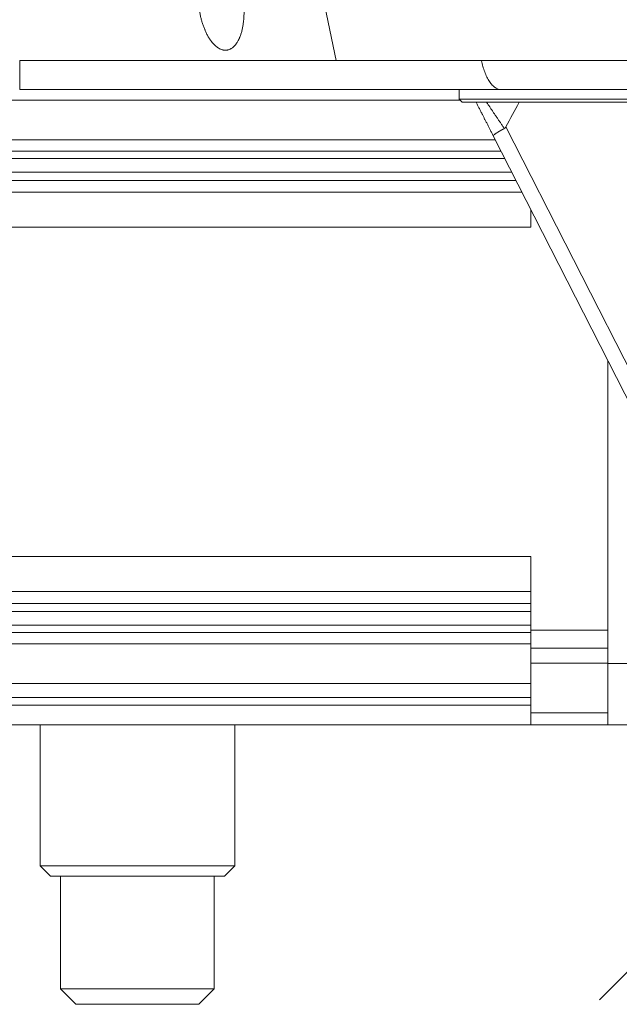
# Model space of a CAD drawing. Header units: millimetres. Extents: x 51337 to 61814, y -21781 to -12277.
# Tile 271 of 378: x 60626 to 60743, y -21327 to -21135. Entities that reach past the tile are written whole.
import ezdxf

# ---------------------------------------------------------------- set-up
doc = ezdxf.new("R2010")
doc.units = ezdxf.units.MM
doc.header["$LTSCALE"] = 0.3175
doc.layers.add('1轮廓实线层', color=7, linetype='Continuous', lineweight=18)
doc.layers.add('7标注层', color=4, linetype='Continuous', lineweight=13)
doc.styles.add('PC_TEXTSTYLE', font='ISOCP.SHX', dxfattribs={"width": 0.707, "bigfont": 'GBCBIG.SHX'})
doc.dimstyles.new('GB_LINEAR', dxfattribs={"dimtxt": 3.5, "dimasz": 3.5, "dimexe": 1, "dimexo": 0, "dimgap": 1.5, "dimtad": 1, "dimdsep": 46, "dimtxsty": 'PC_TEXTSTYLE', "dimcen": 0, "dimclrd": 256, "dimclrt": 3, "dimadec": 0, "dimazin": 2, "dimtp": 0.1, "dimtm": 0.1, "dimtfac": 0.71, "dimtdec": 3, "dimtmove": 0, "dimatfit": 3, "dimfxl": 1, "dimtfill": 1, "dimarcsym": 0})

# ---------------------------------------------------------------- blocks, each defined once
blk = doc.blocks.new('_Oblique')
at = {"color": 0, "lineweight": -2}
blk.add_line((-0.5, -0.5), (0.5, 0.5), dxfattribs=at)
blk = doc.blocks.new('*D62')
at = {"layer": '7标注层', "color": 0, "lineweight": -2, "transparency": 16777216}
for p, q in [((60771.02, -21258.39), (60771.02, -21323.39)), ((60745.02, -21274.89), (60745.02, -21323.39))]:
    blk.add_line(p, q, dxfattribs=at)
at = {"layer": '7标注层', "lineweight": -2, "transparency": 16777216}
blk.add_line((60771.02, -21319.89), (60745.02, -21319.89), dxfattribs=at)
at = {"layer": 'Defpoints', "color": 0, "lineweight": 18, "transparency": 16777216}
for p in [(60771.02, -21258.39), (60745.02, -21274.89), (60745.02, -21319.89)]:
    blk.add_point(p, dxfattribs=at)
at = {"layer": '7标注层', "lineweight": -2, "transparency": 16777216, "xscale": 12.25, "yscale": 12.25, "zscale": 12.25, "rotation": 180}
blk.add_blockref('_Oblique', (60745.02, -21319.89), dxfattribs=at)
at = {"layer": '7标注层', "lineweight": -2, "transparency": 16777216, "xscale": 12.25, "yscale": 12.25, "zscale": 12.25}
blk.add_blockref('_Oblique', (60771.02, -21319.89), dxfattribs=at)
at = {"layer": '7标注层', "color": 3, "transparency": 16777216, "insert": (60758.02, -21308.51), "char_height": 12.25, "attachment_point": 5, "style": 'PC_TEXTSTYLE', "bg_fill": 3, "box_fill_scale": 1.1, "bg_fill_color": 257, "bg_fill_transparency": 0}
blk.add_mtext('26', dxfattribs=at)

msp = doc.modelspace()

# ---------------------------------------------------------------- linework, layer by layer
at = {"layer": '1轮廓实线层'}
for p, q in [((60683.81607, -21125.02839), (60687.47593, -21142.71652)), ((60711.51597, -21148.38829), (60711.51597, -21150.28829)), ((60711.51597, -21150.28829), (60712.11597, -21150.88829)), ((60778.51597, -21150.28829), (60711.51597, -21150.28829)), ((60594.01597, -21150.45779), (60711.68382, -21150.45779)), ((60712.11597, -21150.88829), (60777.91597, -21150.88829)), ((60720.63318, -21155.68361), (60760.51597, -21233.958)), ((60757.84295, -21235.31997), (60718.15881, -21157.43544)), ((60718.15896, -21157.43574), (60757.84295, -21235.31997)), ((60594.01597, -21158.23774), (60718.56702, -21158.23774)), ((60719.69299, -21160.44759), (60594.01597, -21160.44759)), ((60720.4224, -21161.87852), (60594.01597, -21161.87852)), ((60594.01597, -21164.55011), (60721.78261, -21164.55011)), ((60722.58394, -21166.12305), (60594.01597, -21166.12305)), ((60723.76333, -21168.43674), (60594.01597, -21168.43674)), ((60725.51597, -21171.8747), (60725.51597, -21175.27521)), ((60725.51597, -21175.27521), (60594.01597, -21175.27521)), ((60740.51597, -21253.85333), (60740.51597, -21201.31444)), ((60594.01597, -21239.50138), (60725.51597, -21239.50138)), ((60725.51597, -21239.50138), (60725.51597, -21253.85333)), ((60594.01597, -21246.33985), (60725.51597, -21246.33985)), ((60594.01597, -21248.65354), (60725.51597, -21248.65354)), ((60725.51597, -21250.22648), (60594.01597, -21250.22648)), ((60594.01597, -21252.89807), (60725.51597, -21252.89807)), ((60725.51597, -21253.85333), (60740.51597, -21253.85333)), ((60725.51597, -21253.85333), (60725.51597, -21260.30681)), ((60740.51597, -21253.85333), (60740.51597, -21260.38829)), ((60594.01597, -21254.329), (60725.51597, -21254.329)), ((60594.01597, -21256.53885), (60725.51597, -21256.53885)), ((60740.51597, -21257.37829), (60725.51597, -21257.37829)), ((60725.51597, -21270.02718), (60725.51597, -21260.30681)), ((60725.51597, -21260.30681), (60740.51597, -21260.30681)), ((60740.51597, -21260.38829), (60740.51597, -21272.38829)), ((60740.51597, -21260.38829), (60760.29643, -21260.38829)), ((60725.51597, -21264.3188), (60594.01597, -21264.3188)), ((60594.01597, -21266.99895), (60725.51597, -21266.99895)), ((60725.51597, -21268.53587), (60594.01597, -21268.53587)), ((60725.51597, -21272.38829), (60725.51597, -21270.02718)), ((60725.51597, -21270.02718), (60740.51597, -21270.02718)), ((60725.51597, -21272.38829), (60594.01597, -21272.38829)), ((60629.71597, -21272.38829), (60629.71597, -21299.88829)), ((60667.71597, -21299.88829), (60667.71597, -21272.38829)), ((60725.51597, -21272.38829), (60740.51597, -21272.38829)), ((60763.51597, -21272.38829), (60740.51597, -21272.38829)), ((60740.51597, -21272.38829), (60763.51597, -21272.38829)), ((60629.71597, -21299.88829), (60631.71597, -21301.88829)), ((60648.71597, -21299.88829), (60629.71597, -21299.88829)), ((60667.71597, -21299.88829), (60648.71597, -21299.88829)), ((60665.71597, -21301.88829), (60667.71597, -21299.88829)), ((60631.71597, -21301.88829), (60665.71597, -21301.88829)), ((60633.71597, -21301.88829), (60633.71597, -21323.88829)), ((60663.71597, -21323.88829), (60663.71597, -21301.88829)), ((60633.71597, -21323.88829), (60636.71597, -21326.88829)), ((60648.71597, -21323.88829), (60633.71597, -21323.88829)), ((60663.71597, -21323.88829), (60648.71597, -21323.88829)), ((60660.71597, -21326.88829), (60663.71597, -21323.88829)), ((60636.71597, -21326.88829), (60660.71597, -21326.88829))]:
    msp.add_line(p, q, dxfattribs=at)
for points, knots in [([(60660.51608, -21129.64305), (60660.51608, -21130.09647), (60660.53225, -21130.54841), (60660.59496, -21131.4495), (60660.6415, -21131.89865), (60660.76502, -21132.79416), (60660.84198, -21133.24052), (60660.98173, -21133.90785), (60661.03238, -21134.12992), (60661.1423, -21134.57329), (60661.20156, -21134.79459), (60661.3294, -21135.23634), (60661.39797, -21135.4568), (60661.54538, -21135.8968), (60661.62422, -21136.11634), (60661.75122, -21136.44488), (60661.79501, -21136.55427), (60661.86307, -21136.71813), (60661.88615, -21136.77274), (60661.93302, -21136.88158), (60661.95681, -21136.93585), (60662.07762, -21137.20641), (60662.18017, -21137.42039), (60662.39893, -21137.84262), (60662.51512, -21138.05088), (60662.76396, -21138.46054), (60662.89657, -21138.66195), (60663.07546, -21138.90823), (60663.11191, -21138.95721), (60663.18622, -21139.05457), (60663.22413, -21139.103), (60663.3397, -21139.24673), (60663.41928, -21139.3406), (60663.58428, -21139.52391), (60663.66969, -21139.61334), (60663.80295, -21139.74358), (60663.84823, -21139.78633), (60663.91756, -21139.84939), (60663.9409, -21139.87023), (60663.98809, -21139.91153), (60664.01194, -21139.932), (60664.13201, -21140.03294), (60664.23099, -21140.10953), (60664.43578, -21140.25303), (60664.54158, -21140.31994), (60664.70644, -21140.41157), (60664.76242, -21140.44066), (60664.87669, -21140.49556), (60664.935, -21140.5214), (60665.11363, -21140.5933), (60665.23457, -21140.63254), (60665.41904, -21140.67693), (60665.48104, -21140.6893), (60665.57487, -21140.704), (60665.60628, -21140.70826), (60665.66938, -21140.71544), (60665.70112, -21140.71836), (60665.85877, -21140.72942), (60665.98293, -21140.72713), (60666.16636, -21140.70766), (60666.22703, -21140.69849), (60666.31734, -21140.68077), (60666.34736, -21140.67419), (60666.40704, -21140.65975), (60666.43654, -21140.65193), (60666.58246, -21140.60992), (60666.69412, -21140.56712), (60666.85512, -21140.49114), (60666.9077, -21140.46384), (60667.01083, -21140.40556), (60667.06084, -21140.37488), (60667.2067, -21140.27877), (60667.29844, -21140.20928), (60667.47293, -21140.06145), (60667.55567, -21139.98311), (60667.67407, -21139.85995), (60667.71258, -21139.81795), (60667.78781, -21139.73223), (60667.8243, -21139.68875), (60667.93074, -21139.55665), (60667.99767, -21139.46637), (60668.12477, -21139.2821), (60668.18493, -21139.1881), (60668.35667, -21138.90129), (60668.45957, -21138.7037), (60668.57676, -21138.45041), (60668.59962, -21138.39943), (60668.64424, -21138.29688), (60668.66601, -21138.24527), (60668.72969, -21138.08974), (60668.76981, -21137.98547), (60668.88395, -21137.67108), (60668.95177, -21137.45939), (60669.07373, -21137.03253), (60669.12784, -21136.81735), (60669.22419, -21136.38396), (60669.26643, -21136.16575), (60669.34031, -21135.72661), (60669.37195, -21135.50568), (60669.42551, -21135.06132), (60669.44744, -21134.83789), (60669.47351, -21134.50098), (60669.48106, -21134.38834), (60669.49393, -21134.16285), (60669.49924, -21134.04998), (60669.51195, -21133.71101), (60669.51608, -21133.48454), (60669.51608, -21133.2576)], [0, 0, 0, 0, 0.0625, 0.0625, 0.125, 0.125, 0.1875, 0.1875, 0.21875, 0.21875, 0.25, 0.25, 0.28125, 0.28125, 0.3125, 0.3125, 0.328125, 0.328125, 0.3359375, 0.3359375, 0.34375, 0.34375, 0.375, 0.375, 0.40625, 0.40625, 0.4375, 0.4375, 0.4453125, 0.4453125, 0.453125, 0.453125, 0.46875, 0.46875, 0.484375, 0.484375, 0.4921875, 0.4921875, 0.49609375, 0.49609375, 0.5, 0.5, 0.515625, 0.515625, 0.53125, 0.53125, 0.5390625, 0.5390625, 0.546875, 0.546875, 0.5625, 0.5625, 0.5703125, 0.5703125, 0.57421875, 0.57421875, 0.578125, 0.578125, 0.59375, 0.59375, 0.6015625, 0.6015625, 0.60546875, 0.60546875, 0.609375, 0.609375, 0.625, 0.625, 0.6328125, 0.6328125, 0.640625, 0.640625, 0.65625, 0.65625, 0.671875, 0.671875, 0.6796875, 0.6796875, 0.6875, 0.6875, 0.703125, 0.703125, 0.71875, 0.71875, 0.75, 0.75, 0.7578125, 0.7578125, 0.765625, 0.765625, 0.78125, 0.78125, 0.8125, 0.8125, 0.84375, 0.84375, 0.875, 0.875, 0.90625, 0.90625, 0.9375, 0.9375, 0.953125, 0.953125, 0.96875, 0.96875, 1, 1, 1, 1]), ([(60625.7306, -21142.7156), (60625.7306, -21142.74668), (60625.7306, -21142.77775), (60625.7306, -21142.85899), (60625.7306, -21142.90911), (60625.7306, -21143.05917), (60625.7306, -21143.1588), (60625.7306, -21143.45618), (60625.7306, -21143.65239), (60625.7306, -21144.23236), (60625.7306, -21144.60744), (60625.7306, -21145.32077), (60625.7306, -21145.65897), (60625.7306, -21146.28594), (60625.7306, -21146.57465), (60625.7306, -21147.09261), (60625.7306, -21147.32183), (60625.7306, -21147.71449), (60625.7306, -21147.87792), (60625.7306, -21148.13699), (60625.7306, -21148.23264), (60625.7306, -21148.35791), (60625.73062, -21148.38797), (60625.73058, -21148.38828)], [0, 0, 0, 0, 0.009721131, 0.009721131, 0.02545157, 0.02545157, 0.056912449, 0.056912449, 0.119834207, 0.119834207, 0.245677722, 0.245677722, 0.371521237, 0.371521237, 0.497364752, 0.497364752, 0.623208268, 0.623208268, 0.749051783, 0.749051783, 0.874895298, 0.874895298, 1, 1, 1, 1]), ([(60625.7306, -21142.7156), (60628.28596, -21142.71564), (60630.85521, -21142.71568), (60636.01369, -21142.71576), (60638.60297, -21142.7158), (60643.79352, -21142.71587), (60646.39476, -21142.71591), (60651.60086, -21142.71599), (60659.41541, -21142.7161), (60667.19484, -21142.71622), (60674.88239, -21142.71633), (60677.4296, -21142.71637), (60682.48456, -21142.71644), (60684.9923, -21142.71648), (60687.47593, -21142.71652)], [0, 0, 0, 0, 0.125, 0.125, 0.25, 0.25, 0.375, 0.375, 0.5, 0.75, 0.75, 0.875, 0.875, 1, 1, 1, 1]), ([(60687.47593, -21142.71652), (60689.95217, -21142.71644), (60692.40448, -21142.71636), (60697.25268, -21142.7162), (60699.6486, -21142.71612), (60704.38137, -21142.71596), (60706.71816, -21142.71588), (60711.33025, -21142.71572), (60713.6056, -21142.71564), (60715.84927, -21142.71556)], [0, 0, 0, 0, 0.25, 0.25, 0.5, 0.5, 0.75, 0.75, 1, 1, 1, 1]), ([(60715.84927, -21142.71556), (60718.43618, -21142.7152), (60721.10015, -21142.71484), (60726.53824, -21142.71413), (60734.86055, -21142.71305), (60743.47988, -21142.71198), (60754.8699, -21142.71055), (60760.5137, -21142.70983), (60771.34368, -21142.7084), (60776.52987, -21142.70768), (60786.12132, -21142.70625), (60790.52657, -21142.70553), (60798.28447, -21142.7041), (60801.63712, -21142.70338), (60807.08553, -21142.70195), (60809.18128, -21142.70123), (60811.99078, -21142.6998), (60812.70453, -21142.69908), (60812.70772, -21142.69836), (60812.70772, -21142.69836), (60812.70773, -21142.69836)], [0, 0, 0, 0, 0.062488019, 0.062488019, 0.124976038, 0.249952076, 0.249952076, 0.374928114, 0.374928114, 0.499904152, 0.499904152, 0.62488019, 0.62488019, 0.749856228, 0.749856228, 0.874832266, 0.874832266, 0.999808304, 0.999808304, 1, 1, 1, 1]), ([(60715.84928, -21142.71555), (60715.85572, -21142.74663), (60715.8622, -21142.77769), (60715.87944, -21142.85891), (60715.8903, -21142.90904), (60715.92351, -21143.05909), (60715.94648, -21143.15873), (60716.01788, -21143.4561), (60716.0688, -21143.65232), (60716.23147, -21144.2323), (60716.35315, -21144.60738), (60716.62128, -21145.32072), (60716.76772, -21145.65893), (60717.0819, -21146.2859), (60717.24963, -21146.57462), (60717.60141, -21147.09259), (60717.78545, -21147.32181), (60718.16385, -21147.71447), (60718.3582, -21147.87791), (60718.75081, -21148.13698), (60718.94906, -21148.23263), (60719.34336, -21148.35827), (60719.53939, -21148.38829), (60719.73167, -21148.38829)], [0, 0, 0, 0, 0.009710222, 0.009710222, 0.025429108, 0.025429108, 0.056866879, 0.056866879, 0.11974242, 0.11974242, 0.245493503, 0.245493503, 0.371244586, 0.371244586, 0.496995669, 0.496995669, 0.622746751, 0.622746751, 0.748497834, 0.748497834, 0.874248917, 0.874248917, 1, 1, 1, 1]), ([(60625.7306, -21148.38829), (60629.81015, -21148.38829), (60633.88352, -21148.38829), (60639.98442, -21148.38829), (60642.01653, -21148.38829), (60646.07767, -21148.38829), (60648.10822, -21148.38829), (60654.18475, -21148.38829), (60658.20402, -21148.38829), (60666.18128, -21148.38829), (60670.13927, -21148.38829), (60677.9939, -21148.38829), (60681.8905, -21148.38829), (60689.62351, -21148.38829), (60693.45992, -21148.38829), (60701.07171, -21148.38829), (60704.84729, -21148.38829), (60712.33638, -21148.38829), (60716.0499, -21148.38829), (60719.73167, -21148.38829)], [0, 0, 0, 0, 0.125000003, 0.125000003, 0.187500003, 0.187500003, 0.250000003, 0.250000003, 0.375000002, 0.375000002, 0.500000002, 0.500000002, 0.625000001, 0.625000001, 0.750000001, 0.750000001, 0.875, 0.875, 1, 1, 1, 1]), ([(60719.73167, -21148.38829), (60721.97707, -21148.38829), (60724.27009, -21148.38829), (60728.94746, -21148.38829), (60731.33185, -21148.38829), (60734.97887, -21148.38829), (60736.20988, -21148.38829), (60738.66606, -21148.38829), (60739.89373, -21148.38829), (60743.57554, -21148.38829), (60746.02847, -21148.38829), (60749.70546, -21148.38829), (60750.93071, -21148.38829), (60752.76798, -21148.38829), (60753.38031, -21148.38829), (60754.60474, -21148.38829), (60755.21779, -21148.38829), (60758.27115, -21148.38829), (60760.65978, -21148.38829), (60765.33203, -21148.38829), (60767.61559, -21148.38829), (60770.96206, -21148.38829), (60772.06434, -21148.38829), (60773.69748, -21148.38829), (60774.23918, -21148.38829), (60775.30847, -21148.38829), (60775.83681, -21148.38829), (60778.44727, -21148.38829), (60780.43611, -21148.38829), (60784.22089, -21148.38829), (60786.01686, -21148.38829), (60788.56112, -21148.38829), (60789.38682, -21148.38829), (60790.96821, -21148.38829), (60791.72513, -21148.38829), (60793.89695, -21148.38829), (60795.21344, -21148.38829), (60797.5831, -21148.38829), (60798.63686, -21148.38829), (60800.46993, -21148.38829), (60801.23106, -21148.38829), (60802.45174, -21148.38829), (60802.91125, -21148.38829), (60803.37443, -21148.38829), (60803.49098, -21148.38829), (60803.60766, -21148.38829), (60803.63687, -21148.38829), (60803.67536, -21148.38829), (60803.68469, -21148.38829), (60803.6842, -21148.38829), (60803.6842, -21148.38829), (60803.68419, -21148.38829)], [0, 0, 0, 0, 0.062498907, 0.062498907, 0.124997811, 0.124997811, 0.156247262, 0.156247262, 0.187496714, 0.187496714, 0.249995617, 0.249995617, 0.281245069, 0.281245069, 0.296869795, 0.296869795, 0.31249452, 0.31249452, 0.374993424, 0.374993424, 0.437492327, 0.437492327, 0.468741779, 0.468741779, 0.484366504, 0.484366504, 0.49999123, 0.49999123, 0.562490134, 0.562490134, 0.624989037, 0.624989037, 0.656238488, 0.656238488, 0.68748794, 0.68748794, 0.749986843, 0.749986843, 0.812485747, 0.812485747, 0.87498465, 0.87498465, 0.937483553, 0.937483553, 0.968733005, 0.968733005, 0.984357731, 0.984357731, 0.999982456, 0.999982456, 1, 1, 1, 1]), ([(60716.86684, -21150.88568), (60716.90221, -21150.93847), (60716.98503, -21151.06204), (60717.11598, -21151.25724), (60717.26023, -21151.47204), (60717.40621, -21151.68919), (60717.55392, -21151.90869), (60717.70336, -21152.13054), (60717.85452, -21152.35475), (60718.0074, -21152.58131), (60718.16199, -21152.81022), (60718.31829, -21153.04149), (60718.4763, -21153.27513), (60718.636, -21153.51113), (60718.7974, -21153.74951), (60718.96047, -21153.99027), (60719.12521, -21154.23341), (60719.29162, -21154.47895), (60719.45967, -21154.7269), (60719.62936, -21154.97726), (60719.80068, -21155.23005), (60719.9736, -21155.48529), (60720.14812, -21155.74296), (60720.26501, -21155.91566), (60720.32371, -21156.00239)], [0, 0, 0, 0, 0.031145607, 0.072895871, 0.115084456, 0.157711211, 0.200776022, 0.24427881, 0.288219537, 0.332598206, 0.377414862, 0.422669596, 0.468362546, 0.514493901, 0.561063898, 0.608072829, 0.655521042, 0.70340894, 0.751736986, 0.800505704, 0.84971568, 0.899367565, 0.949462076, 1, 1, 1, 1]), ([(60718.1588, -21157.43542), (60718.15868, -21157.43518), (60718.15819, -21157.4342), (60718.15732, -21157.43215), (60718.15606, -21157.42812), (60718.15488, -21157.42001), (60718.15648, -21157.40715), (60718.1636, -21157.38871), (60718.18009, -21157.36079), (60718.21478, -21157.3184), (60718.27115, -21157.26393), (60718.3361, -21157.20853), (60718.40226, -21157.15592), (60718.47532, -21157.10101), (60718.55385, -21157.0446), (60718.63644, -21156.98744), (60718.70632, -21156.94056), (60718.76056, -21156.90483), (60718.79808, -21156.88035), (60718.8365, -21156.85552), (60718.87579, -21156.83036), (60718.9159, -21156.8049), (60718.95682, -21156.77915), (60718.99849, -21156.75314), (60719.0409, -21156.72688), (60719.08399, -21156.70042), (60719.12774, -21156.67376), (60719.1721, -21156.64692), (60719.21705, -21156.61994), (60719.26253, -21156.59283), (60719.30851, -21156.56562), (60719.35496, -21156.53831), (60719.40182, -21156.51095), (60719.44908, -21156.48354), (60719.49668, -21156.45611), (60719.54458, -21156.42867), (60719.59276, -21156.40125), (60719.64116, -21156.37386), (60719.68977, -21156.34651), (60719.73853, -21156.31924), (60719.78741, -21156.29205), (60719.83637, -21156.26496), (60719.88539, -21156.23798), (60719.93443, -21156.21113), (60719.98345, -21156.18442), (60720.03242, -21156.15787), (60720.08131, -21156.13149), (60720.13009, -21156.10528), (60720.17874, -21156.07927), (60720.22721, -21156.05345), (60720.27548, -21156.02785), (60720.30768, -21156.01085), (60720.32371, -21156.00239)], [0, 0, 0, 0, 0.001949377, 0.007793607, 0.015663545, 0.031394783, 0.062693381, 0.091622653, 0.125196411, 0.187126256, 0.250390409, 0.295877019, 0.339984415, 0.382581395, 0.423554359, 0.462807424, 0.500261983, 0.515563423, 0.530839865, 0.546087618, 0.561303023, 0.576482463, 0.591622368, 0.606719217, 0.621769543, 0.636769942, 0.651717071, 0.666607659, 0.681438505, 0.696206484, 0.710908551, 0.725541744, 0.740103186, 0.754590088, 0.768999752, 0.783329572, 0.797577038, 0.811739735, 0.825815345, 0.839801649, 0.853696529, 0.867497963, 0.881204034, 0.894812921, 0.908322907, 0.921732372, 0.935039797, 0.948243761, 0.961342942, 0.974336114, 0.987222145, 1, 1, 1, 1]), ([(60720.32371, -21156.00239), (60720.39037, -21155.96725), (60720.44951, -21155.92205), (60720.51464, -21155.85384), (60720.52725, -21155.83957), (60720.55125, -21155.81035), (60720.56268, -21155.79534), (60720.59543, -21155.74924), (60720.6152, -21155.71705), (60720.63318, -21155.68361)], [0, 0, 0, 0, 0.5, 0.5, 0.625, 0.625, 0.75, 0.75, 1, 1, 1, 1])]:
    msp.add_open_spline(points, degree=3, knots=knots, dxfattribs=at)
for points, degree in [([(60718.15881, -21157.43544), (60716.14979, -21153.49252), (60714.82192, -21150.88643)], 2), ([(60723.24224, -21150.88809), (60722.36815, -21152.4842), (60721.49509, -21154.0809), (60720.63318, -21155.68361)], 3)]:
    msp.add_open_spline(points, degree=degree, dxfattribs=at)

# ---------------------------------------------------------------- next in the draw order: dimensions: what is measured, and where the dimension line sits
at = {"layer": '7标注层'}
dim = msp.add_linear_dim(base=(60745.01597, -21319.88829), p1=(60771.01597, -21258.38829), p2=(60745.01597, -21274.88829), dimstyle='GB_LINEAR', override={"dimscale": 3.5, "dimgap": 1.5, "dimtad": 1, "dimjust": 0, "dimdec": 2, "dimlfac": 1, "dimpost": '<>', "dimblk1": 'Oblique', "dimblk2": 'Oblique', "dimsah": 1, "dimse1": 0, "dimse2": 0, "dimsd1": 0, "dimsd2": 0, "dimtofl": 1, "dimtfill": 1, "dimtfillclr": 0}, dxfattribs=at)
dim.commit()
dim.dimension.update_dxf_attribs({"geometry": '*D62', "text_midpoint": (60758.01597, -21308.51329)})

doc.saveas('drawing.dxf')
